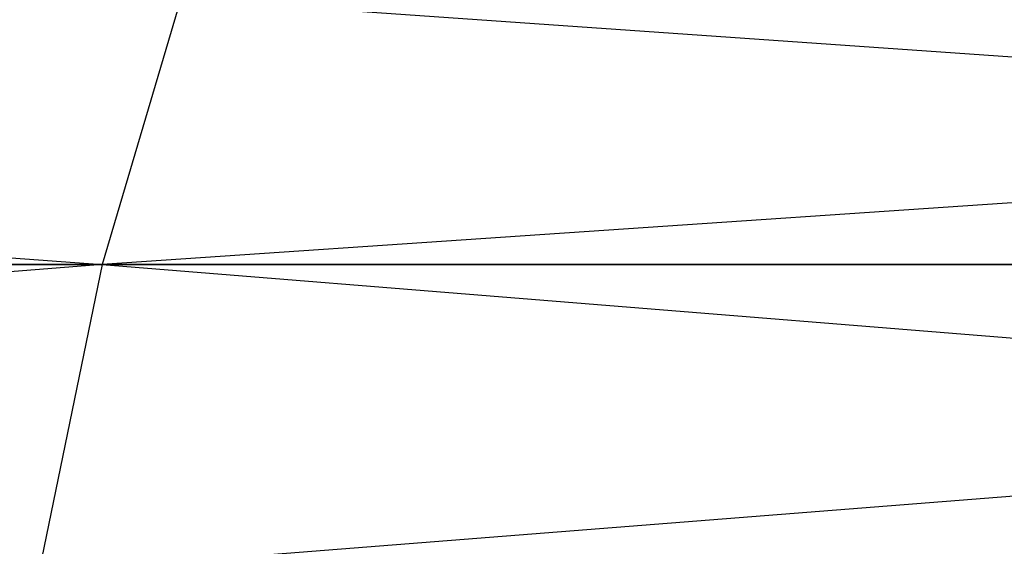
# Model space of a CAD drawing. Header units: centimetres. Extents: x 0.1 to 26.3, y 0 to 13.2.
# Tile 340 of 656: x 3.00021 to 3.00932, y 13.23566 to 13.24054. Entities that reach past the tile are written whole.
import ezdxf

# ---------------------------------------------------------------- set-up
doc = ezdxf.new("R2010")
doc.units = ezdxf.units.CM
doc.header["$LTSCALE"] = 2.54
doc.layers.get('0').update_dxf_attribs({"true_color": 0xff5454})

# ---------------------------------------------------------------- blocks, each defined once
blk = doc.blocks.new('Pojemnik na r_czniki papierowe CRESTO.STL')
at = {"color": 0}
for p, q in [((2.966909, 13.2407333, 29.308786), (3.000971, 13.238269, 29.3233154)), ((2.966909, 13.2407333, 19.008786), (3.000971, 13.238269, 19.0233154)), ((3.0016977, 13.2407333, 29.3209595), (3.000971, 13.238269, 29.3233154)), ((3.0016977, 13.2407333, 28.3790405), (3.000971, 13.238269, 28.3766846)), ((3.0372988, 13.2407333, 28.3695007), (3.000971, 13.238269, 28.3766846)), ((3.0016977, 13.2407333, 19.0209595), (3.000971, 13.238269, 19.0233154)), ((3.0016977, 13.2407333, 18.0790405), (3.000971, 13.238269, 18.0766846)), ((3.0372988, 13.2407333, 18.0695007), (3.000971, 13.238269, 18.0766846)), ((3.0016977, 13.2407333, 29.3209595), (3.0367502, 13.238269, 29.332901)), ((3.0016977, 13.2407333, 19.0209595), (3.0367502, 13.238269, 19.0329025)), ((3.000971, 13.238269, 28.3766846), (2.9652779, 13.2354126, 28.3870575)), ((3.000971, 13.238269, 18.0766846), (2.9652779, 13.2354126, 18.0870575)), ((3.000971, 13.238269, 29.3233154), (2.9660084, 13.238269, 29.3110809)), ((2.9660084, 13.238269, 28.3889191), (3.000971, 13.238269, 28.3766846)), ((3.000971, 13.238269, 19.0233154), (2.9660084, 13.238269, 19.0110809)), ((2.9660084, 13.238269, 18.0889191), (3.000971, 13.238269, 18.0766846)), ((3.000971, 13.238269, 29.3233154), (3.0003817, 13.2354126, 29.3252258)), ((3.000971, 13.238269, 28.3766846), (3.0003817, 13.2354126, 28.3747742)), ((3.0367502, 13.238269, 28.367099), (3.0003817, 13.2354126, 28.3747742)), ((3.000971, 13.238269, 19.0233154), (3.0003817, 13.2354126, 19.0252258)), ((3.000971, 13.238269, 18.0766846), (3.0003817, 13.2354126, 18.0747742)), ((3.0367502, 13.238269, 18.0670975), (3.0003817, 13.2354126, 18.0747742)), ((3.0367502, 13.238269, 29.332901), (3.000971, 13.238269, 29.3233154)), ((3.000971, 13.238269, 29.3233154), (3.0363052, 13.2354126, 29.3348511)), ((3.000971, 13.238269, 28.3766846), (3.0367502, 13.238269, 28.367099)), ((3.0367502, 13.238269, 19.0329025), (3.000971, 13.238269, 19.0233154)), ((3.000971, 13.238269, 19.0233154), (3.0363052, 13.2354126, 19.0348511)), ((3.000971, 13.238269, 18.0766846), (3.0367502, 13.238269, 18.0670975))]:
    blk.add_line(p, q, dxfattribs=at)

msp = doc.modelspace()

# ---------------------------------------------------------------- block references
at = {"color": 0}
msp.add_blockref('Pojemnik na r_czniki papierowe CRESTO.STL', (0, 0), dxfattribs=at)

doc.saveas('drawing.dxf')
